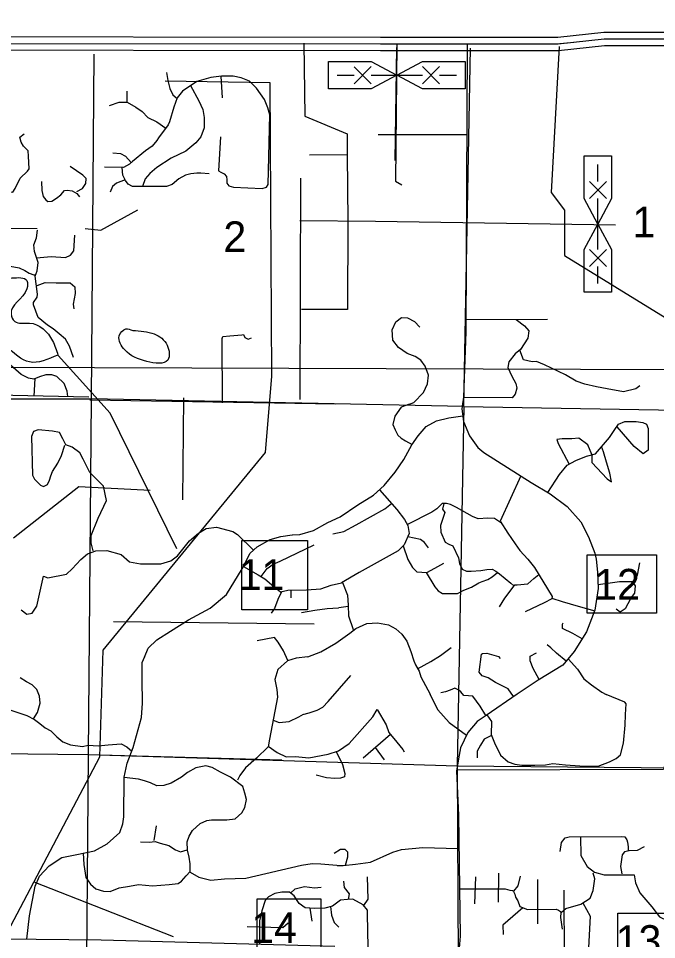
# Model space of a CAD drawing. Extents: x 408847 to 817539, y 923858 to 1151780.
# Drawn here: x 499128 to 508483, y 1097521 to 1111033 of the extents above; entities that cross this region are included whole.
import ezdxf

# ---------------------------------------------------------------- set-up
doc = ezdxf.new("R2010")
doc.units = 0
for name, color, linetype in [('County Route Divided Highway Outline and Fill', 7, 'Continuous'), ('Lakes and Ponds', 7, 'Continuous'), ('Level 12', 7, 'Continuous'), ('Level 25', 7, 'Continuous'), ('Level 43', 7, 'Continuous'), ('Level 8', 7, 'Continuous'), ('Local Roads Improved', 7, 'Continuous'), ('Local Roads Paved', 7, 'Continuous'), ('Local Roads Related Cells', 7, 'Continuous'), ('Masks for Text', 7, 'Continuous'), ('Narrow River Creek and Branch and Slough', 7, 'Continuous'), ('Quad Borders', 7, 'Continuous'), ('Section Lines', 7, 'Continuous')]:
    doc.layers.add(name, color=color, linetype=linetype)

msp = doc.modelspace()

# ---------------------------------------------------------------- linework, layer by layer
at = {"layer": 'County Route Divided Highway Outline and Fill'}
msp.add_lwpolyline([(483770, 1110858), (485025, 1110791), (485695, 1110804), (487095, 1110924), (487695, 1110924), (492040, 1110851), (493388, 1110671), (493666, 1110671), (497184, 1110665), (504437, 1110658), (507039, 1110658), (507716, 1110731), (508655, 1110731), (512766, 1110664), (514564, 1109861), (516852, 1109861), (521636, 1109841)], dxfattribs=at)
at = {"layer": 'Lakes and Ponds'}
for points in [[(499708, 1106095), (499628, 1106305), (499288, 1106564), (499073, 1106589), (499020, 1106692), (499251, 1107065), (499252, 1107187), (499030, 1107226), (498554, 1107127), (498422, 1106794), (498947, 1106220), (499290, 1105993), (499708, 1106095)], [(500803, 1106456), (500703, 1106478), (500606, 1106377), (500688, 1106170), (501011, 1106001), (501318, 1106022), (501308, 1106239), (501120, 1106404), (500803, 1106456)]]:
    msp.add_spline(points, degree=3, dxfattribs=at)
at = {"layer": 'Level 12'}
for p, q in [((500524, 1102186), (503465, 1102154)), ((500324, 1100233), (502991, 1100158)), ((499356, 1098367), (501398, 1097568)), ((507145, 1092668), (507128, 1098248))]:
    msp.add_line(p, q, dxfattribs=at)
at = {"layer": 'Level 25'}
for p, q in [((507066, 1110665), (507268, 1110686)), ((504672, 1110604), (504647, 1108950)), ((503260, 1105444), (503267, 1108689)), ((500334, 1107925), (500877, 1108225)), ((500105, 1107952), (500334, 1107925)), ((500177, 1105437), (503779, 1105380))]:
    msp.add_line(p, q, dxfattribs=at)
at = {"layer": 'Level 8'}
for points in [[(482448, 1111033), (485026, 1110891), (485690, 1110904), (487091, 1111024), (487696, 1111024), (492048, 1110951), (493394, 1110771), (493666, 1110771), (497184, 1110765), (504437, 1110758), (507034, 1110758), (507711, 1110831), (508655, 1110831), (512788, 1110764), (514586, 1109961), (516852, 1109961), (521636, 1109941)], [(521635, 1109741), (516851, 1109761), (514543, 1109761), (512744, 1110565), (508654, 1110631), (507721, 1110631), (507044, 1110558), (504437, 1110558), (497184, 1110565), (493666, 1110571), (493381, 1110571), (492033, 1110751), (487695, 1110824), (487100, 1110824), (485700, 1110705), (485023, 1110691), (482448, 1110831)]]:
    msp.add_lwpolyline(points, dxfattribs=at)
at = {"layer": 'Local Roads Improved'}
for p, q in [((503946, 1109032), (503395, 1109028)), ((503946, 1109032), (503958, 1108058)), ((503253, 1108068), (504365, 1108059)), ((503253, 1108068), (504365, 1108059)), ((503958, 1108058), (503951, 1106765)), ((504365, 1108059), (507879, 1108007)), ((504365, 1108059), (507879, 1108007)), ((503951, 1106765), (503278, 1106764)), ((500161, 1105479), (498333, 1105517))]:
    msp.add_line(p, q, dxfattribs=at)
for points in [[(503310, 1110668), (503326, 1109599), (503945, 1109340), (503946, 1109032)], [(498671, 1107378), (498771, 1107409), (498909, 1107428), (499009, 1107397), (499141, 1107372), (499222, 1107334), (499285, 1107297), (499353, 1107272), (499378, 1107272)], [(499851, 1105486), (499842, 1105567), (499798, 1105680), (499691, 1105780), (499616, 1105805), (499529, 1105805), (499435, 1105773), (499353, 1105742), (499278, 1105755), (499166, 1105811), (498389, 1106483)], [(508674, 1103758), (508668, 1103470), (508681, 1102287), (508649, 1101216), (508643, 1100227), (508587, 1100014), (505552, 1100008)], [(503102, 1098217), (502989, 1098217), (502889, 1098198), (502795, 1098148), (502745, 1098092), (502695, 1097942), (502664, 1097798), (502664, 1097452)], [(503618, 1097982), (503471, 1097979), (503333, 1097986), (503246, 1098048), (503171, 1098161), (503102, 1098217)], [(504253, 1097410), (504244, 1097894), (504244, 1097951), (504181, 1098032), (504031, 1098113), (503950, 1098107), (503850, 1098101), (503731, 1098013), (503618, 1097982)]]:
    msp.add_lwpolyline(points, dxfattribs=at)
at = {"layer": 'Local Roads Paved'}
for p, q in [((505708, 1110666), (505689, 1106434)), ((502094, 1110187), (502113, 1109867)), ((500724, 1109805), (500724, 1109968)), ((493944, 1107985), (499404, 1107952)), ((493944, 1107985), (499404, 1107952)), ((499360, 1105492), (499374, 1105750)), ((501550, 1105467), (501531, 1103970)), ((504125, 1102904), (503866, 1102754)), ((503121, 1102646), (503121, 1102532)), ((503825, 1102391), (503963, 1102411)), ((504583, 1100527), (504181, 1100183)), ((504494, 1100158), (504362, 1100338)), ((505577, 1099344), (505602, 1097571)), ((501149, 1099188), (501112, 1098975)), ((506165, 1098070), (506171, 1098495)), ((505821, 1098044), (505833, 1098439)), ((506741, 1097750), (506741, 1098401)), ((503468, 1098282), (503568, 1098289)), ((503399, 1097984), (503430, 1097790))]:
    msp.add_line(p, q, dxfattribs=at)
for points in [[(504677, 1110667), (504657, 1108644), (504751, 1108594)], [(502088, 1109298), (502063, 1108797), (502094, 1108778), (502144, 1108753), (502176, 1108715), (502182, 1108665), (502182, 1108615), (502213, 1108578), (502282, 1108559), (502701, 1108540), (502764, 1108559), (502789, 1108596), (502814, 1109617), (502783, 1109723), (502733, 1109842), (502620, 1110011), (502514, 1110112), (502395, 1110162), (502276, 1110187), (502107, 1110187), (501950, 1110168), (501744, 1110105), (501531, 1109968), (501456, 1109867), (501406, 1109730), (501343, 1109517), (501325, 1109473), (501181, 1109279), (501156, 1109241), (501087, 1109160), (500993, 1109091), (500799, 1108935), (500755, 1108897), (500668, 1108847), (500392, 1108853)], [(501300, 1110237), (501318, 1110124), (501350, 1110005), (501393, 1109911), (501453, 1109858)], [(501653, 1110047), (501775, 1109824), (501832, 1109698), (501850, 1109579), (501850, 1109429), (501800, 1109298), (501731, 1109210), (501581, 1109085), (501368, 1108985), (501156, 1108847), (501056, 1108759), (500987, 1108678), (500947, 1108565)], [(500461, 1109755), (500605, 1109805), (500724, 1109805), (500849, 1109730), (500943, 1109667), (501024, 1109579), (501156, 1109517), (501289, 1109425)], [(498371, 1108640), (498465, 1108609), (498515, 1108596), (498628, 1108621), (498803, 1108584), (498897, 1108521), (498997, 1108490), (499047, 1108484), (499078, 1108540), (499153, 1108690), (499260, 1108791), (499285, 1108828), (499278, 1109010), (499272, 1109091), (499203, 1109160), (499166, 1109216), (499147, 1109291), (499210, 1109341)], [(505702, 1109326), (504402, 1109326)], [(500511, 1109060), (500624, 1109053), (500699, 1109010), (500781, 1108919)], [(499985, 1108496), (500067, 1108540), (500117, 1108609), (500123, 1108684), (500073, 1108734), (499885, 1108859)], [(501925, 1108753), (501800, 1108765), (501744, 1108765), (501656, 1108753), (501575, 1108734), (501481, 1108678), (501381, 1108596), (501300, 1108565), (500799, 1108565), (500736, 1108603), (500699, 1108653), (500661, 1108734), (500649, 1108847)], [(499466, 1108640), (499472, 1108509), (499491, 1108421), (499529, 1108371), (499560, 1108346), (499616, 1108352), (499685, 1108396), (499748, 1108446), (499804, 1108509), (499842, 1108515), (499917, 1108503), (499985, 1108465), (500023, 1108415)], [(500692, 1108667), (500567, 1108615), (500505, 1108565), (500474, 1108484)], [(499935, 1106057), (499879, 1106226), (499817, 1106326), (499723, 1106408), (499635, 1106477), (499554, 1106533), (499416, 1106646), (499347, 1106833), (499347, 1106865), (499403, 1106946), (499410, 1106990), (499372, 1107253), (499403, 1107328), (499416, 1107453), (499366, 1107616), (499353, 1107710), (499391, 1107816), (499410, 1107929)], [(499395, 1107521), (499610, 1107541), (499817, 1107528), (499892, 1107560), (499942, 1107622), (499954, 1107854)], [(499403, 1107115), (499522, 1107159), (499679, 1107153), (499885, 1107153), (499954, 1107096), (499960, 1106996), (499929, 1106840), (499942, 1106771)], [(504859, 1105375), (504926, 1105400), (505064, 1105544), (505126, 1105675), (505139, 1105800), (505089, 1105932), (505026, 1106019), (504945, 1106076), (504826, 1106120), (504701, 1106207), (504619, 1106314), (504607, 1106464), (504663, 1106583), (504744, 1106646), (504832, 1106639), (504932, 1106589), (505014, 1106502)], [(506426, 1106618), (506547, 1106525), (506609, 1106450), (506597, 1106343), (506490, 1106174), (506409, 1106112), (506315, 1105993), (506303, 1105911), (506359, 1105786), (506422, 1105680), (506434, 1105611), (506409, 1105523), (506365, 1105467), (505651, 1105473)], [(505689, 1106616), (506884, 1106620)], [(502119, 1105395), (502113, 1106340), (502126, 1106365), (502226, 1106378), (502401, 1106390), (502426, 1106396), (502445, 1106353), (502495, 1106328), (502545, 1106346)], [(505689, 1106434), (505652, 1105479), (505638, 1105380)], [(505689, 1106434), (505652, 1105479), (505638, 1105380)], [(508236, 1105642), (508180, 1105598), (507999, 1105554), (507761, 1105598), (507604, 1105629), (507429, 1105667), (507304, 1105711), (507147, 1105805), (506841, 1105949), (506722, 1105999), (506659, 1105993), (506534, 1106024), (506478, 1106165)], [(504859, 1105375), (504738, 1105331), (504644, 1105199), (504619, 1105074), (504651, 1104999), (504688, 1104918), (504738, 1104874), (504801, 1104836), (504898, 1104784)], [(505638, 1105380), (505627, 1105304), (505652, 1105122), (505739, 1104909), (505865, 1104740), (505952, 1104665), (506647, 1104227)], [(503843, 1103722), (504106, 1103897), (504331, 1104041), (504488, 1104179), (504651, 1104379), (504776, 1104561), (504895, 1104780), (504989, 1104911), (505107, 1105049), (505258, 1105130), (505439, 1105174), (505641, 1105204)], [(506888, 1104081), (507060, 1104342), (507173, 1104479), (507298, 1104548), (507454, 1104611), (507586, 1104648), (507792, 1104886), (507873, 1105005), (507923, 1105080), (508017, 1105118), (508186, 1105118), (508280, 1105105), (508336, 1105080), (508361, 1105018), (508361, 1104698), (508286, 1104648), (508155, 1104755), (507905, 1105043)], [(500223, 1103221), (500192, 1103340), (500192, 1103446), (500298, 1103703), (500417, 1103960), (500373, 1104173), (500173, 1104373), (500079, 1104567), (500029, 1104661), (499917, 1104742), (499823, 1104780), (499779, 1104867), (499729, 1104961), (499629, 1104980), (499416, 1104999), (499347, 1104974), (499322, 1104899), (499335, 1104335), (499366, 1104273), (499454, 1104185), (499497, 1104166), (499554, 1104198), (499585, 1104260), (499604, 1104323), (499629, 1104385), (499704, 1104511), (499760, 1104623), (499810, 1104774)], [(507534, 1104634), (507473, 1104780), (507341, 1104874), (507241, 1104867), (507097, 1104867), (507022, 1104855), (507041, 1104799), (507203, 1104496)], [(507535, 1104634), (507535, 1104554), (507535, 1104517), (507761, 1104279), (507823, 1104235), (507798, 1104360), (507748, 1104523), (507704, 1104673), (507677, 1104754)], [(506491, 1104325), (506190, 1103659), (506303, 1103484), (506409, 1103327), (506478, 1103227), (506597, 1103102), (506693, 1102977)], [(506647, 1104227), (506922, 1104060), (507173, 1103872), (507373, 1103647), (507485, 1103428), (507579, 1103190), (507598, 1103102), (507617, 1102910)], [(504419, 1104118), (504676, 1103828), (504788, 1103684), (504838, 1103597), (504857, 1103478), (504782, 1103309), (504694, 1103221), (504125, 1102904)], [(503737, 1103471), (503900, 1103509), (504081, 1103603), (504500, 1103841), (504599, 1103915)], [(506209, 1103630), (506109, 1103697), (506009, 1103703), (505867, 1103692), (505783, 1103728), (505552, 1103860), (505464, 1103903), (505402, 1103916), (505339, 1103916), (505295, 1103872), (505264, 1103841), (505189, 1103791), (504832, 1103609)], [(505366, 1103916), (505345, 1103834), (505377, 1103784), (505358, 1103728), (505314, 1103597), (505320, 1103496), (505383, 1103352), (505439, 1103321), (505495, 1103296), (505577, 1103121), (505596, 1103039)], [(503146, 1103459), (503252, 1103465), (503452, 1103521), (503665, 1103640), (503843, 1103722)], [(499166, 1102357), (499253, 1102294), (499328, 1102307), (499397, 1102413), (499497, 1102851), (499560, 1102826), (499835, 1102883), (499917, 1102958), (500042, 1103096), (500142, 1103177), (500261, 1103221), (500424, 1103227), (500636, 1103171), (500755, 1103064), (500918, 1103033), (501087, 1103033), (501218, 1103033), (501362, 1103077), (501462, 1103152), (501638, 1103371), (501769, 1103484), (501882, 1103553), (502032, 1103571), (502270, 1103509), (502338, 1103465), (502576, 1103233)], [(500974, 1101662), (501031, 1101793), (501156, 1101919), (501356, 1102044), (501619, 1102213), (501938, 1102382), (502176, 1102582), (502407, 1102958), (502526, 1103190), (502626, 1103283), (502820, 1103390), (502977, 1103434), (503139, 1103459)], [(505139, 1103265), (505082, 1103346), (505020, 1103390), (504835, 1103427)], [(502686, 1102846), (502776, 1102964), (502864, 1103027), (502964, 1103071), (503465, 1103309)], [(504768, 1103295), (504838, 1103098), (504907, 1102979), (504970, 1102917), (505114, 1102904), (505233, 1102967), (505364, 1103042)], [(502426, 1102995), (502645, 1102870), (502739, 1102814), (502870, 1102701), (502970, 1102620), (503077, 1102645), (503352, 1102651), (503559, 1102664), (503715, 1102720), (503866, 1102754)], [(505596, 1103039), (505633, 1102954), (505696, 1102923), (505765, 1102923), (505908, 1102935), (505996, 1102948), (506071, 1102954), (506127, 1102923), (506178, 1102885), (506346, 1102748), (506393, 1102709)], [(506693, 1102977), (506953, 1102554), (506949, 1102518), (506835, 1102460), (506559, 1102328)], [(507626, 1102731), (507942, 1102773), (508092, 1102773), (508142, 1102773), (508205, 1102867), (508236, 1103048)], [(505107, 1102904), (505233, 1102697), (505283, 1102635), (505345, 1102597), (505439, 1102597), (505564, 1102597)], [(505564, 1102597), (505658, 1102647), (505771, 1102691), (505877, 1102754), (505927, 1102773), (506009, 1102804), (506071, 1102841), (506152, 1102904)], [(506178, 1102403), (506259, 1102528), (506365, 1102672), (506403, 1102723), (506440, 1102723), (506597, 1102741), (506684, 1102816), (506756, 1102875)], [(507617, 1102910), (507629, 1102672), (507579, 1102353), (507454, 1102034), (507273, 1101746), (507110, 1101546), (506747, 1101326), (506440, 1101122)], [(503878, 1102761), (503950, 1102572), (503962, 1102428), (503969, 1102272), (504037, 1102071)], [(508130, 1102766), (508167, 1102710), (508161, 1102604), (508111, 1102541), (508061, 1102447), (508024, 1102372), (507948, 1102322), (507892, 1102366)], [(502983, 1102623), (502933, 1102507), (502883, 1102376), (502833, 1102307)], [(506950, 1102528), (507097, 1102478), (507335, 1102410), (507576, 1102344)], [(503277, 1102319), (503471, 1102351), (503653, 1102376), (503821, 1102388)], [(503371, 1101667), (503562, 1101740), (503781, 1101871), (503987, 1102015), (504075, 1102084), (504238, 1102159), (504394, 1102165), (504551, 1102140), (504663, 1102078), (504751, 1102003), (504820, 1101896), (504882, 1101746), (504926, 1101608), (504951, 1101552), (505001, 1101458), (505026, 1101376), (505164, 1101120)], [(507392, 1101930), (507254, 1102011), (507104, 1102086), (507104, 1102149), (507116, 1102168)], [(503078, 1101615), (503014, 1101756), (502938, 1101883), (502883, 1101950), (502629, 1101905)], [(504976, 1101492), (505176, 1101598), (505314, 1101686), (505470, 1101805)], [(507159, 1101606), (507016, 1101723), (506935, 1101798), (506878, 1101842)], [(499249, 1097527), (499291, 1097867), (499372, 1098305), (499435, 1098449), (499579, 1098605), (499766, 1098724), (499985, 1098768), (500242, 1098825), (500430, 1098925), (500617, 1099094), (500661, 1099219), (500674, 1099319), (500680, 1099901), (500724, 1100108), (500811, 1100340), (500930, 1100778), (500949, 1100991), (500943, 1101335), (500943, 1101586), (500980, 1101673)], [(503371, 1101667), (503202, 1101648), (503071, 1101611), (502933, 1101482), (502887, 1101337), (502914, 1101191), (502926, 1101075), (502808, 1100459), (502789, 1100346), (502620, 1100183), (502457, 1100039), (502376, 1099926), (502338, 1099858)], [(506387, 1101086), (506309, 1101197), (506121, 1101291), (506015, 1101360), (505927, 1101391), (505883, 1101442), (505915, 1101705), (505933, 1101717), (505996, 1101723), (506165, 1101673), (506190, 1101642)], [(506760, 1101334), (506672, 1101498), (506628, 1101611), (506628, 1101679), (506724, 1101725)], [(507186, 1101640), (507323, 1101489), (507417, 1101345), (507529, 1101258), (507679, 1101151), (507742, 1101116)], [(499347, 1100759), (499410, 1100853), (499447, 1100991), (499435, 1101091), (499397, 1101191), (499328, 1101260), (499247, 1101304), (499153, 1101360)], [(503296, 1100823), (503390, 1100848), (503509, 1100886), (503590, 1100929), (503671, 1101011), (504002, 1101395)], [(498389, 1101331), (498446, 1101229), (498502, 1101116), (498596, 1100972), (498728, 1100903), (498890, 1100884), (499016, 1100884), (499134, 1100847), (499253, 1100809), (499366, 1100747), (499441, 1100690), (499522, 1100628), (499604, 1100584), (499691, 1100496), (499779, 1100421), (499892, 1100377), (500067, 1100352), (500148, 1100371), (500298, 1100365), (500442, 1100377), (500636, 1100390), (500718, 1100346), (500790, 1100283)], [(505980, 1100807), (505896, 1100947), (505790, 1101091), (505727, 1101097), (505658, 1101103), (505614, 1101154), (505583, 1101179), (505527, 1101210), (505458, 1101179), (505389, 1101154), (505320, 1101141)], [(505158, 1101122), (505276, 1100891), (505445, 1100703), (505695, 1100518)], [(506440, 1101122), (505984, 1100809), (505852, 1100722), (505714, 1100559), (505608, 1100333), (505577, 1100171), (505552, 1099989), (505577, 1099344)], [(505995, 1100817), (506065, 1100722), (506059, 1100528), (506109, 1100409), (506196, 1100227), (506309, 1100127), (506403, 1100096), (506509, 1100077), (506697, 1100077), (506853, 1100083), (506960, 1100102), (507147, 1100083), (507360, 1100070), (507629, 1100064), (507792, 1100127), (507892, 1100177), (507955, 1100233), (507999, 1100402), (508024, 1100665), (508030, 1100822), (508036, 1100978), (508017, 1101003), (507742, 1101116)], [(502861, 1100738), (502952, 1100703), (503096, 1100722), (503239, 1100790), (503308, 1100828)], [(503387, 1100189), (503668, 1100240), (503818, 1100290), (503975, 1100396), (504325, 1100790), (504388, 1100897), (504519, 1100671), (504557, 1100559), (504676, 1100415), (504763, 1100308), (504782, 1100277)], [(506064, 1100515), (505958, 1100459), (505902, 1100371), (505852, 1100283), (505852, 1100189)], [(502791, 1100360), (502920, 1100265), (503052, 1100202), (503189, 1100208), (503387, 1100189)], [(503786, 1100279), (503881, 1100089), (503912, 1099958), (503906, 1099908), (503850, 1099889), (503768, 1099883), (503643, 1099895), (503493, 1099933)], [(500078, 1098789), (500086, 1098624), (500117, 1098430), (500186, 1098336), (500261, 1098267), (500373, 1098230), (500474, 1098224), (500605, 1098280), (500755, 1098305), (500887, 1098330), (501093, 1098311), (501337, 1098330), (501469, 1098342), (501519, 1098380), (501587, 1098455), (501644, 1098518), (501644, 1098630), (501631, 1098731), (501606, 1098831), (501600, 1098956), (501631, 1099037), (501681, 1099119), (501794, 1099225), (501888, 1099269), (501957, 1099275), (502182, 1099275), (502307, 1099294), (502401, 1099382), (502445, 1099457), (502470, 1099576), (502445, 1099670), (502420, 1099764), (502238, 1099901), (502088, 1099977), (501969, 1100045), (501875, 1100070), (501731, 1100039), (501606, 1099970), (501519, 1099901), (501368, 1099814), (501262, 1099782), (501156, 1099776), (501062, 1099820), (500974, 1099851), (500887, 1099876), (500680, 1099896)], [(500918, 1098956), (501043, 1098950), (501131, 1098962), (501206, 1098937), (501331, 1098900), (501431, 1098837), (501506, 1098806), (501600, 1098837)], [(507072, 1098815), (507091, 1098946), (507141, 1099015), (507204, 1099027), (507973, 1099034), (508017, 1099027), (508049, 1098984), (508055, 1098952), (508061, 1098915), (508067, 1098883), (508067, 1098819)], [(507366, 1099029), (507373, 1098752), (507467, 1098595), (507573, 1098508), (507717, 1098470), (508155, 1098470), (508174, 1098351), (508236, 1098207), (508412, 1098001), (508524, 1097857), (508637, 1097800), (508818, 1097763)], [(503925, 1098612), (503956, 1098735), (503956, 1098804), (503918, 1098841), (503850, 1098841), (503756, 1098785)], [(503800, 1098608), (503887, 1098608), (504069, 1098627), (504288, 1098658), (504619, 1098802), (504744, 1098840), (505057, 1098871), (505571, 1098858)], [(508299, 1098883), (508199, 1098827), (508080, 1098821), (508011, 1098808), (507980, 1098764), (507955, 1098595), (507973, 1098483)], [(501644, 1098512), (501775, 1098436), (501950, 1098393), (502151, 1098411), (502464, 1098424), (502607, 1098455), (503133, 1098580), (503277, 1098612), (503433, 1098637), (503559, 1098630), (503796, 1098612)], [(507104, 1097675), (507079, 1097844), (507085, 1097919), (507154, 1097976), (507373, 1098038), (507510, 1098126), (507554, 1098239), (507579, 1098414), (507554, 1098495)], [(503966, 1098108), (503981, 1098190), (503906, 1098284), (503900, 1098378)], [(504191, 1098020), (504256, 1098113), (504244, 1098439)], [(506390, 1098232), (506453, 1098307), (506490, 1098451)], [(503119, 1098203), (503183, 1098267), (503321, 1098299), (503468, 1098282)], [(505589, 1098264), (506159, 1098264), (506265, 1098264), (506334, 1098245), (506372, 1098239), (506384, 1098226), (506403, 1098188), (506415, 1098145), (506447, 1098088), (506478, 1098007), (506591, 1097963), (507010, 1097969), (507047, 1097951), (507089, 1097923)], [(503705, 1098006), (503718, 1097877), (503756, 1097771), (503825, 1097702)], [(506524, 1097989), (506228, 1097731), (506234, 1097594)], [(507403, 1098058), (507510, 1097863), (507486, 1097399)], [(502479, 1097715), (503005, 1097696), (503080, 1097765)], [(505602, 1097571), (505589, 1097395), (505583, 1096231)], [(497010, 1097549), (500342, 1097516), (503765, 1097422)]]:
    msp.add_lwpolyline(points, dxfattribs=at)
at = {"layer": 'Local Roads Related Cells'}
for p, q in [((503676, 1110400), (504301, 1110400)), ((503676, 1110000), (503676, 1110400)), ((504301, 1110400), (504676, 1110200)), ((504676, 1110200), (505051, 1110400)), ((505051, 1110400), (505676, 1110400)), ((505676, 1110400), (505676, 1110000)), ((504301, 1110325), (504051, 1110075)), ((504051, 1110323), (504301, 1110073)), ((505301, 1110325), (505051, 1110075)), ((505051, 1110325), (505301, 1110075)), ((503801, 1110200), (504051, 1110200)), ((504676, 1110200), (504301, 1110000)), ((504301, 1110200), (505051, 1110200)), ((505051, 1110000), (504676, 1110200)), ((505301, 1110200), (505551, 1110200)), ((504301, 1110000), (503676, 1110000)), ((505676, 1110000), (505051, 1110000)), ((507423, 1108392), (507423, 1109017)), ((507423, 1109017), (507823, 1109017)), ((507823, 1109017), (507823, 1108392)), ((507623, 1108642), (507623, 1108892)), ((507498, 1108642), (507748, 1108392)), ((507498, 1108392), (507748, 1108642)), ((507623, 1108017), (507423, 1108392)), ((507823, 1108392), (507623, 1108017)), ((507623, 1107642), (507623, 1108392)), ((507423, 1107642), (507623, 1108017)), ((507623, 1108017), (507823, 1107642)), ((507423, 1107017), (507423, 1107642)), ((507498, 1107642), (507748, 1107392)), ((507500, 1107392), (507750, 1107642)), ((507823, 1107642), (507823, 1107017)), ((507623, 1107142), (507623, 1107392)), ((507823, 1107017), (507423, 1107017))]:
    msp.add_line(p, q, dxfattribs=at)
at = {"layer": 'Masks for Text'}
for points in [[(502405, 1103375), (503366, 1103375), (503366, 1102360), (502405, 1102360)], [(508482, 1102307), (507468, 1102307), (507468, 1103162), (508482, 1103162)], [(502627, 1098120), (503562, 1098120), (503562, 1097184), (502627, 1097184)], [(507914, 1097906), (509009, 1097906), (509009, 1097078), (507914, 1097078)]]:
    msp.add_lwpolyline(points, close=True, dxfattribs=at)
at = {"layer": 'Narrow River Creek and Branch and Slough'}
for p, q in [((502817, 1110088), (501281, 1110112)), ((502841, 1105784), (502817, 1110088)), ((500474, 1105243), (499712, 1106088)), ((502748, 1104664), (502841, 1105784)), ((501452, 1103253), (500474, 1105243)), ((500368, 1101766), (502748, 1104664)), ((500012, 1104161), (499058, 1103407)), ((501060, 1104107), (500012, 1104161)), ((500323, 1100201), (500368, 1101766)), ((497431, 1094722), (500323, 1100201))]:
    msp.add_line(p, q, dxfattribs=at)
msp.add_lwpolyline([(507053, 1110619), (506939, 1108477), (507133, 1108218), (507132, 1107553), (509346, 1106192), (510959, 1105935)], dxfattribs=at)
at = {"layer": 'Quad Borders'}
msp.add_line((493959, 1105933), (534527, 1105790), dxfattribs=at)
at = {"layer": 'Section Lines'}
for p, q in [((505660, 1105338), (505755, 1110594)), ((500234, 1110510), (500193, 1105452)), ((494780, 1105446), (500193, 1105452)), ((500193, 1105452), (500151, 1100237)), ((505660, 1105338), (500193, 1105452)), ((505660, 1105338), (505560, 1100071)), ((505660, 1105338), (511036, 1105247)), ((494775, 1100294), (500151, 1100237)), ((500151, 1100236), (500107, 1094873)), ((500151, 1100236), (505560, 1100071)), ((505560, 1100071), (511033, 1100015)), ((505592, 1094826), (505564, 1100067))]:
    msp.add_line(p, q, dxfattribs=at)

# ---------------------------------------------------------------- texts
at = {"layer": 'Level 43'}
msp.add_text('1', height=450, dxfattribs=at).set_placement((508129, 1107822))
for s, p in [('2', (502133, 1107606)), ('11', (502357, 1102649)), ('13', (507884, 1097282))]:
    msp.add_text(s, height=450, rotation=360, dxfattribs=at).set_placement(p)
at = {"layer": 'Masks for Text'}
for s, p in [('12', (507570, 1102508)), ('14', (502541, 1097473))]:
    msp.add_text(s, height=450, rotation=360, dxfattribs=at).set_placement(p)

doc.saveas('drawing.dxf')
